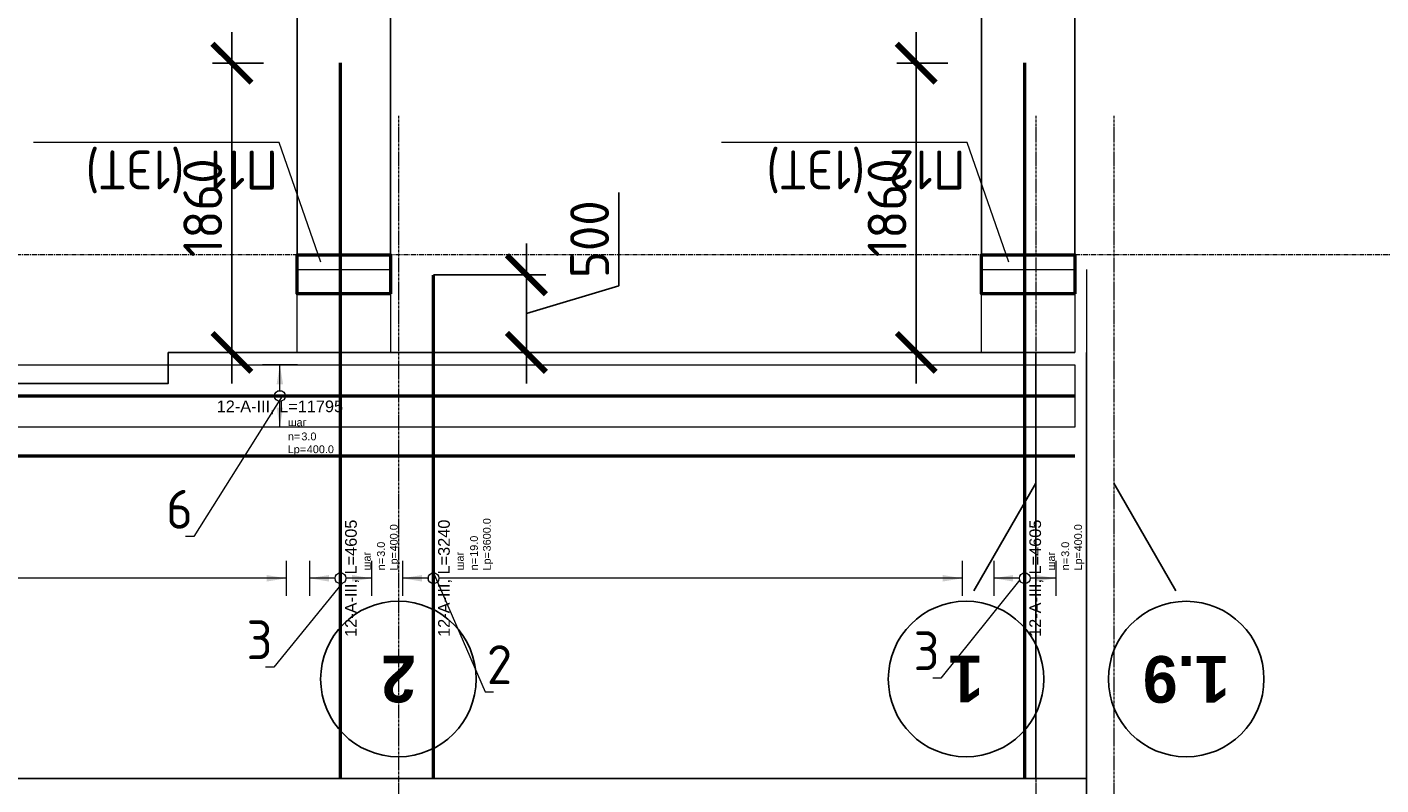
# Model space of a CAD drawing. Header units: millimetres. Extents: x 376598 to 1249954, y -318491 to -22134.
# Tile 257 of 444: x 646857 to 655563, y -31781 to -26907. Entities that reach past the tile are written whole.
import ezdxf
from ezdxf import colors
from ezdxf.entities.mleader import LeaderData, LeaderLine
from ezdxf.enums import TextEntityAlignment as Align
from ezdxf.math import Vec2, Vec3

# ---------------------------------------------------------------- set-up
doc = ezdxf.new("R2010")
doc.units = ezdxf.units.MM
doc.set_wipeout_variables(frame=1)
for name, pattern in [('______5', [1100, 800, -100, 100, -100]), ('________', [0]), ('осевая', [50.8, 31.75, -6.35, 6.35, -6.35])]:
    doc.linetypes.add(name, pattern=pattern)
for name, color, linetype, lineweight in [('Standard', 7, 'Continuous', 25), ('АрмСтер', 2, 'Continuous', 50), ('Конструкции 0.5', 5, 'Continuous', 50), ('Оси', 40, '______5', 18), ('подоснова', 151, 'Continuous', 5), ('РАЗМЕРЫ', 1, 'Continuous', 9)]:
    doc.layers.add(name, color=color, linetype=linetype, lineweight=lineweight)
doc.layers.add('АрмСтер_атрибуты', color=2, linetype='Continuous', lineweight=0, plot=False)
doc.styles.add('Century Gothic', font='GOTHIC.TTF')
doc.styles.add('GOST-2.304_Type-B', font='GOST_Common.ttf')
doc.styles.get("Standard").update_dxf_attribs({"font": 'arial.ttf'})
doc.styles.add('Аннотативный', font='arial.ttf')
doc.dimstyles.new('СПДС', dxfattribs={"dimscale": 100, "dimtxt": 2.5, "dimasz": 2.5, "dimexe": 1.25, "dimexo": 0, "dimtad": 1, "dimdec": 0, "dimtxsty": 'GOST-2.304_Type-B', "dimblk": 'ARCHTICK', "dimcen": 2.5, "dimdle": 2, "dimadec": 0, "dimazin": 2, "dimtfac": 0.75, "dimtdec": 0, "dimtmove": 1, "dimatfit": 3, "dimfxl": 1, "dimtolj": 1, "dimarcsym": 1})

# ---------------------------------------------------------------- blocks, each defined once
blk = doc.blocks.new('*U772')
at = {"layer": 'РАЗМЕРЫ'}
for p, q in [((112.5, 200), (-112.5, 200)), ((112.5, -200), (-112.5, -200))]:
    blk.add_line(p, q, dxfattribs=at)
at = {"layer": 'РАЗМЕРЫ', "ltscale": 15}
blk.add_line((0, -200), (0, 200), dxfattribs=at)
at = {"layer": 'РАЗМЕРЫ'}
for points in [[(0, 200), (20.9, 74.8), (-20.9, 74.8)], [(0, -200), (20.9, -74.8), (-20.9, -74.8)]]:
    blk.add_solid(points, dxfattribs=at)
at = {"layer": 'АрмСтер_атрибуты', "color": 215, "ltscale": 15, "style": 'Аннотативный'}
for s, p in [('шаг', (51.4, -194.2)), ('n=', (51.4, -285.1)), ('Lр=', (50.2, -367.8))]:
    blk.add_text(s, height=50, dxfattribs=at).set_placement(p)
at = {"layer": 'АрмСтер_атрибуты', "style": 'Аннотативный', "flags": 8}
blk.add_attdef('ПОЗ', (110, 29.6), '', height=75, dxfattribs=at)
at = {"layer": 'АрмСтер_атрибуты', "color": 215, "style": 'Аннотативный'}
for tag, p, flags in [('ШАГ', (190.9, -194.2), 10), ('КОЛ', (138, -285.1), 8), ('ШИРИНА', (172.9, -367.8), 8)]:
    blk.add_attdef(tag, p, '', height=50, dxfattribs=dict(at, flags=flags))
at = {"layer": 'АрмСтер_атрибуты', "flags": 9}
for tag, p in [('МАССА', (-2096, -410.5)), ('ОБОЗНАЧЕНИЕ', (-2096, -524.4))]:
    blk.add_attdef(tag, p, '', height=75, dxfattribs=at)
at = {"linetype": 'Continuous', "lineweight": 0}
blk.add_wipeout([(35, 0), (28.3, 20.6), (10.8, 33.3), (-10.8, 33.3), (-28.3, 20.6), (-35, 0), (-28.3, -20.6), (-10.8, -33.3), (10.8, -33.3), (28.3, -20.6)], dxfattribs=at)
at = {"color": 0, "linetype": 'ByBlock', "lineweight": -2, "ltscale": 100}
blk.add_line((-1290, 0), (3315, 0), dxfattribs=at)
at = {"layer": 'РАЗМЕРЫ'}
blk.add_circle((0, 0), 35, dxfattribs=at)
at = {"layer": 'АрмСтер_атрибуты', "style": 'Аннотативный', "flags": 8}
blk.add_attdef('НАИМЕНОВАНИЕ', text='', height=75, dxfattribs=at).set_placement((0, -29.3), align=Align.TOP_CENTER)
blk = doc.blocks.new('*U102')
at = {"layer": 'РАЗМЕРЫ'}
for p, q in [((112.5, 200), (-112.5, 200)), ((112.5, -200), (-112.5, -200))]:
    blk.add_line(p, q, dxfattribs=at)
at = {"layer": 'РАЗМЕРЫ', "ltscale": 15}
blk.add_line((0, -200), (0, 200), dxfattribs=at)
at = {"layer": 'РАЗМЕРЫ'}
for points in [[(0, 200), (20.9, 74.8), (-20.9, 74.8)], [(0, -200), (20.9, -74.8), (-20.9, -74.8)]]:
    blk.add_solid(points, dxfattribs=at)
at = {"layer": 'АрмСтер_атрибуты', "color": 215, "ltscale": 15, "style": 'Аннотативный'}
for s, p in [('шаг', (51.4, -194.2)), ('n=', (51.4, -285.1)), ('Lр=', (50.2, -367.8))]:
    blk.add_text(s, height=50, dxfattribs=at).set_placement(p)
at = {"layer": 'АрмСтер_атрибуты', "style": 'Аннотативный', "flags": 8}
blk.add_attdef('ПОЗ', (110, 29.6), '', height=75, dxfattribs=at)
at = {"layer": 'АрмСтер_атрибуты', "color": 215, "style": 'Аннотативный'}
for tag, p, flags in [('ШАГ', (190.9, -194.2), 10), ('КОЛ', (138, -285.1), 8), ('ШИРИНА', (172.9, -367.8), 8)]:
    blk.add_attdef(tag, p, '', height=50, dxfattribs=dict(at, flags=flags))
at = {"layer": 'АрмСтер_атрибуты', "flags": 9}
for tag, p in [('МАССА', (-2096, -410.5)), ('ОБОЗНАЧЕНИЕ', (-2096, -524.4))]:
    blk.add_attdef(tag, p, '', height=75, dxfattribs=at)
at = {"linetype": 'Continuous', "lineweight": 0}
blk.add_wipeout([(35, 0), (28.3, 20.6), (10.8, 33.3), (-10.8, 33.3), (-28.3, 20.6), (-35, 0), (-28.3, -20.6), (-10.8, -33.3), (10.8, -33.3), (28.3, -20.6)], dxfattribs=at)
at = {"color": 0, "linetype": 'ByBlock', "lineweight": -2, "ltscale": 100}
blk.add_line((-1290, 0), (3315, 0), dxfattribs=at)
at = {"layer": 'РАЗМЕРЫ'}
blk.add_circle((0, 0), 35, dxfattribs=at)
at = {"layer": 'АрмСтер_атрибуты', "style": 'Аннотативный', "flags": 8}
blk.add_attdef('НАИМЕНОВАНИЕ', text='', height=75, dxfattribs=at).set_placement((0, -29.3), align=Align.TOP_CENTER)
blk = doc.blocks.new('*U110')
at = {"layer": 'РАЗМЕРЫ'}
for p, q in [((112.5, 200), (-112.5, 200)), ((112.5, -3400), (-112.5, -3400))]:
    blk.add_line(p, q, dxfattribs=at)
at = {"layer": 'РАЗМЕРЫ', "ltscale": 15}
blk.add_line((0, -3400), (0, 200), dxfattribs=at)
at = {"layer": 'РАЗМЕРЫ'}
for points in [[(0, 200), (20.9, 74.8), (-20.9, 74.8)], [(0, -3400), (20.9, -3274.8), (-20.9, -3274.8)]]:
    blk.add_solid(points, dxfattribs=at)
at = {"layer": 'АрмСтер_атрибуты', "color": 215, "ltscale": 15, "style": 'Аннотативный'}
for s, p in [('шаг', (51.4, -194.2)), ('n=', (51.4, -285.1)), ('Lр=', (50.2, -367.8))]:
    blk.add_text(s, height=50, dxfattribs=at).set_placement(p)
at = {"layer": 'АрмСтер_атрибуты', "style": 'Аннотативный', "flags": 8}
blk.add_attdef('ПОЗ', (110, 29.6), '', height=75, dxfattribs=at)
at = {"layer": 'АрмСтер_атрибуты', "color": 215, "style": 'Аннотативный'}
for tag, p, flags in [('ШАГ', (190.9, -194.2), 10), ('КОЛ', (138, -285.1), 8), ('ШИРИНА', (172.9, -367.8), 8)]:
    blk.add_attdef(tag, p, '', height=50, dxfattribs=dict(at, flags=flags))
at = {"layer": 'АрмСтер_атрибуты', "flags": 9}
for tag, p in [('МАССА', (-2096, -410.5)), ('ОБОЗНАЧЕНИЕ', (-2096, -524.4))]:
    blk.add_attdef(tag, p, '', height=75, dxfattribs=at)
at = {"linetype": 'Continuous', "lineweight": 0}
blk.add_wipeout([(35, 0), (28.3, 20.6), (10.8, 33.3), (-10.8, 33.3), (-28.3, 20.6), (-35, 0), (-28.3, -20.6), (-10.8, -33.3), (10.8, -33.3), (28.3, -20.6)], dxfattribs=at)
at = {"color": 0, "linetype": 'ByBlock', "lineweight": -2, "ltscale": 100}
blk.add_line((-1290, 0), (1950, 0), dxfattribs=at)
at = {"layer": 'РАЗМЕРЫ'}
blk.add_circle((0, 0), 35, dxfattribs=at)
at = {"layer": 'АрмСтер_атрибуты', "style": 'Аннотативный', "flags": 8}
blk.add_attdef('НАИМЕНОВАНИЕ', text='', height=75, dxfattribs=at).set_placement((0, -29.3), align=Align.TOP_CENTER)
blk = doc.blocks.new('*U151')
at = {"color": 0, "linetype": 'ByBlock', "lineweight": -2, "ltscale": 100}
blk.add_line((-4765, 0), (42535, 0), dxfattribs=at)
at = {"layer": 'АрмСтер_атрибуты', "flags": 9}
for tag, p in [('МАССА', (5724, 4389.5)), ('ОБОЗНАЧЕНИЕ', (5724, 4275.6))]:
    blk.add_attdef(tag, p, '', height=75, dxfattribs=at)
at = {"layer": 'АрмСтер_атрибуты', "style": 'Аннотативный', "flags": 8}
blk.add_attdef('ПОЗ', (110, 29.6), '', height=75, dxfattribs=at)
blk.add_attdef('НАИМЕНОВАНИЕ', text='', height=75, dxfattribs=at).set_placement((0, -29.3), align=Align.TOP_CENTER)
at = {"layer": 'АрмСтер_атрибуты', "color": 215, "style": 'Аннотативный'}
for tag, p, flags in [('ШАГ', (190.9, -194.2), 10), ('КОЛ', (138, -285.1), 8), ('ШИРИНА', (172.9, -367.8), 8)]:
    blk.add_attdef(tag, p, '', height=50, dxfattribs=dict(at, flags=flags))
blk = doc.blocks.new('*U148')
at = {"layer": 'РАЗМЕРЫ'}
for p, q in [((112.5, 200), (-112.5, 200)), ((112.5, -200), (-112.5, -200))]:
    blk.add_line(p, q, dxfattribs=at)
at = {"layer": 'РАЗМЕРЫ', "ltscale": 15}
blk.add_line((0, -200), (0, 200), dxfattribs=at)
at = {"layer": 'РАЗМЕРЫ'}
for points in [[(0, 200), (20.9, 74.8), (-20.9, 74.8)], [(0, -200), (20.9, -74.8), (-20.9, -74.8)]]:
    blk.add_solid(points, dxfattribs=at)
at = {"layer": 'АрмСтер_атрибуты', "color": 215, "ltscale": 15, "style": 'Аннотативный'}
for s, p in [('шаг', (51.4, -194.2)), ('n=', (51.4, -285.1)), ('Lр=', (50.2, -367.8))]:
    blk.add_text(s, height=50, dxfattribs=at).set_placement(p)
at = {"layer": 'АрмСтер_атрибуты', "flags": 9}
for tag, p in [('МАССА', (3805.8, 4789.5)), ('ОБОЗНАЧЕНИЕ', (3805.8, 4675.6))]:
    blk.add_attdef(tag, p, '', height=75, dxfattribs=at)
at = {"layer": 'АрмСтер_атрибуты', "style": 'Аннотативный', "flags": 8}
blk.add_attdef('ПОЗ', (110, 29.6), '', height=75, dxfattribs=at)
at = {"layer": 'АрмСтер_атрибуты', "color": 215, "style": 'Аннотативный'}
for tag, p, flags in [('ШАГ', (190.9, -194.2), 10), ('КОЛ', (138, -285.1), 8), ('ШИРИНА', (172.9, -367.8), 8)]:
    blk.add_attdef(tag, p, '', height=50, dxfattribs=dict(at, flags=flags))
at = {"linetype": 'Continuous', "lineweight": 0}
blk.add_wipeout([(35, 0), (28.3, 20.6), (10.8, 33.3), (-10.8, 33.3), (-28.3, 20.6), (-35, 0), (-28.3, -20.6), (-10.8, -33.3), (10.8, -33.3), (28.3, -20.6)], dxfattribs=at)
at = {"color": 0, "linetype": 'ByBlock', "lineweight": -2, "ltscale": 100}
blk.add_line((-6683.2, 0), (5111.8, 0), dxfattribs=at)
at = {"layer": 'РАЗМЕРЫ'}
blk.add_circle((0, 0), 35, dxfattribs=at)
at = {"layer": 'АрмСтер_атрибуты', "style": 'Аннотативный', "flags": 8}
blk.add_attdef('НАИМЕНОВАНИЕ', text='', height=75, dxfattribs=at).set_placement((0, -29.3), align=Align.TOP_CENTER)
blk = doc.blocks.new('_None')
blk = doc.blocks.new('_ArchTick')
at = {"color": 0, "linetype": 'ByBlock', "const_width": 0.15}
blk.add_lwpolyline([(-0.5, -0.5), (0.5, 0.5)], dxfattribs=at)
blk = doc.blocks.new('*D2171')
at = {"layer": 'DEFPOINTS', "color": 0, "lineweight": 0, "transparency": 16777216}
for p in [(649471, -28499.9), (650068.3, -28499.9), (649589.2, -28999.5)]:
    blk.add_point(p, dxfattribs=at)
at = {"layer": 'РАЗМЕРЫ', "color": 0, "lineweight": -2, "transparency": 16777216}
for p, q in [((650662, -28571.5), (650662, -27971.5)), ((650068.3, -29199.5), (650068.3, -28299.9)), ((649471, -28499.9), (650193.3, -28499.9)), ((650068.3, -28749.7), (650662, -28571.5)), ((649589.2, -28999.5), (650193.3, -28999.5))]:
    blk.add_line(p, q, dxfattribs=at)
at = {"layer": 'РАЗМЕРЫ', "color": 0, "lineweight": -2, "transparency": 16777216, "xscale": 250, "yscale": 250, "zscale": 250}
for p, rotation in [((650068.3, -28499.9), 90), ((650068.3, -28999.5), 270)]:
    blk.add_blockref('_ArchTick', p, dxfattribs=dict(at, rotation=rotation))
at = {"layer": 'РАЗМЕРЫ', "color": 0, "lineweight": 0, "transparency": 16777216, "insert": (650474.5, -28271.5), "char_height": 250, "attachment_point": 5, "rotation": 90, "style": 'GOST-2.304_Type-B'}
blk.add_mtext('\\A1;500', dxfattribs=at)
blk = doc.blocks.new('*D2173')
at = {"layer": 'DEFPOINTS', "color": 0, "lineweight": 0, "transparency": 16777216}
for p in [(648174.9, -27139.4), (648378.2, -27139.4), (648378.2, -28999.5)]:
    blk.add_point(p, dxfattribs=at)
at = {"layer": 'РАЗМЕРЫ', "color": 0, "lineweight": -2, "transparency": 16777216}
for p, q in [((648174.9, -29199.5), (648174.9, -26939.4)), ((648378.2, -27139.4), (648049.9, -27139.4)), ((648378.2, -28999.5), (648049.9, -28999.5))]:
    blk.add_line(p, q, dxfattribs=at)
at = {"layer": 'РАЗМЕРЫ', "color": 0, "lineweight": -2, "transparency": 16777216, "xscale": 250, "yscale": 250, "zscale": 250}
for p, rotation in [((648174.9, -27139.4), 90), ((648174.9, -28999.5), 270)]:
    blk.add_blockref('_ArchTick', p, dxfattribs=dict(at, rotation=rotation))
at = {"layer": 'РАЗМЕРЫ', "color": 0, "lineweight": 0, "transparency": 16777216, "insert": (647987.4, -28069.4), "char_height": 250, "attachment_point": 5, "rotation": 90, "style": 'GOST-2.304_Type-B'}
blk.add_mtext('\\A1;1860', dxfattribs=at)
blk = doc.blocks.new('*D2174')
at = {"layer": 'DEFPOINTS', "color": 0, "lineweight": 0, "transparency": 16777216}
for p in [(652574.9, -27139.4), (652778.2, -27139.4), (652778.2, -28999.5)]:
    blk.add_point(p, dxfattribs=at)
at = {"layer": 'РАЗМЕРЫ', "color": 0, "lineweight": -2, "transparency": 16777216}
for p, q in [((652574.9, -29199.5), (652574.9, -26939.4)), ((652778.2, -27139.4), (652449.9, -27139.4)), ((652778.2, -28999.5), (652449.9, -28999.5))]:
    blk.add_line(p, q, dxfattribs=at)
at = {"layer": 'РАЗМЕРЫ', "color": 0, "lineweight": -2, "transparency": 16777216, "xscale": 250, "yscale": 250, "zscale": 250}
for p, rotation in [((652574.9, -27139.4), 90), ((652574.9, -28999.5), 270)]:
    blk.add_blockref('_ArchTick', p, dxfattribs=dict(at, rotation=rotation))
at = {"layer": 'РАЗМЕРЫ', "color": 0, "lineweight": 0, "transparency": 16777216, "insert": (652387.4, -28069.4), "char_height": 250, "attachment_point": 5, "rotation": 90, "style": 'GOST-2.304_Type-B'}
blk.add_mtext('\\A1;1860', dxfattribs=at)
blk = doc.blocks.new('*D2642')
at = {"layer": 'DEFPOINTS', "color": 0, "lineweight": 0, "transparency": 16777216}
for p in [(648594.7, -26655.9), (644794.8, -28445.3), (648594.7, -28465.3)]:
    blk.add_point(p, dxfattribs=at)
at = {"layer": 'РАЗМЕРЫ', "color": 0, "lineweight": -2, "transparency": 16777216}
for p, q in [((644794.8, -28445.3), (644794.8, -26530.9)), ((648594.7, -28465.3), (648594.7, -26530.9)), ((644594.8, -26655.9), (648794.7, -26655.9))]:
    blk.add_line(p, q, dxfattribs=at)
at = {"layer": 'РАЗМЕРЫ', "color": 0, "lineweight": -2, "transparency": 16777216, "xscale": 250, "yscale": 250, "zscale": 250, "rotation": 180}
blk.add_blockref('_ArchTick', (644794.8, -26655.9), dxfattribs=at)
at = {"layer": 'РАЗМЕРЫ', "color": 0, "lineweight": -2, "transparency": 16777216, "xscale": 250, "yscale": 250, "zscale": 250}
blk.add_blockref('_ArchTick', (648594.7, -26655.9), dxfattribs=at)
at = {"layer": 'РАЗМЕРЫ', "color": 0, "lineweight": 0, "transparency": 16777216, "insert": (646694.8, -26468.4), "char_height": 250, "attachment_point": 5, "style": 'GOST-2.304_Type-B'}
blk.add_mtext('\\A1;3800', dxfattribs=at)
blk = doc.blocks.new('*D2643')
at = {"layer": 'DEFPOINTS', "color": 0, "lineweight": 0, "transparency": 16777216}
for p in [(649194.7, -26655.9), (648594.7, -28465.3), (649194.7, -28465.3)]:
    blk.add_point(p, dxfattribs=at)
at = {"layer": 'РАЗМЕРЫ', "color": 0, "lineweight": -2, "transparency": 16777216}
for p, q in [((648894.7, -26655.9), (648997.8, -26312.1)), ((648997.8, -26312.1), (649597.8, -26312.1)), ((648594.7, -28465.3), (648594.7, -26530.9)), ((649194.7, -28465.3), (649194.7, -26530.9)), ((648394.7, -26655.9), (649394.7, -26655.9))]:
    blk.add_line(p, q, dxfattribs=at)
at = {"layer": 'РАЗМЕРЫ', "color": 0, "lineweight": -2, "transparency": 16777216, "xscale": 250, "yscale": 250, "zscale": 250, "rotation": 180}
blk.add_blockref('_ArchTick', (648594.7, -26655.9), dxfattribs=at)
at = {"layer": 'РАЗМЕРЫ', "color": 0, "lineweight": -2, "transparency": 16777216, "xscale": 250, "yscale": 250, "zscale": 250}
blk.add_blockref('_ArchTick', (649194.7, -26655.9), dxfattribs=at)
at = {"layer": 'РАЗМЕРЫ', "color": 0, "lineweight": 0, "transparency": 16777216, "insert": (649297.8, -26124.6), "char_height": 250, "attachment_point": 5, "style": 'GOST-2.304_Type-B'}
blk.add_mtext('\\A1;600', dxfattribs=at)
blk = doc.blocks.new('*D2644')
at = {"layer": 'DEFPOINTS', "color": 0, "lineweight": 0, "transparency": 16777216}
for p in [(652994.7, -26655.9), (649194.7, -28465.3), (652994.7, -28465.3)]:
    blk.add_point(p, dxfattribs=at)
at = {"layer": 'РАЗМЕРЫ', "color": 0, "lineweight": -2, "transparency": 16777216}
for p, q in [((649194.7, -28465.3), (649194.7, -26530.9)), ((652994.7, -28465.3), (652994.7, -26530.9)), ((648994.7, -26655.9), (653194.7, -26655.9))]:
    blk.add_line(p, q, dxfattribs=at)
at = {"layer": 'РАЗМЕРЫ', "color": 0, "lineweight": -2, "transparency": 16777216, "xscale": 250, "yscale": 250, "zscale": 250, "rotation": 180}
blk.add_blockref('_ArchTick', (649194.7, -26655.9), dxfattribs=at)
at = {"layer": 'РАЗМЕРЫ', "color": 0, "lineweight": -2, "transparency": 16777216, "xscale": 250, "yscale": 250, "zscale": 250}
blk.add_blockref('_ArchTick', (652994.7, -26655.9), dxfattribs=at)
at = {"layer": 'РАЗМЕРЫ', "color": 0, "lineweight": 0, "transparency": 16777216, "insert": (651094.7, -26468.4), "char_height": 250, "attachment_point": 5, "style": 'GOST-2.304_Type-B'}
blk.add_mtext('\\A1;3800', dxfattribs=at)
blk = doc.blocks.new('*D2645')
at = {"layer": 'DEFPOINTS', "color": 0, "lineweight": 0, "transparency": 16777216}
for p in [(653594.7, -26655.9), (652994.7, -28465.3), (653594.7, -28465.3)]:
    blk.add_point(p, dxfattribs=at)
at = {"layer": 'РАЗМЕРЫ', "color": 0, "lineweight": -2, "transparency": 16777216}
for p, q in [((653294.7, -26655.9), (653397.8, -26312.1)), ((653397.8, -26312.1), (653997.8, -26312.1)), ((652994.7, -28465.3), (652994.7, -26530.9)), ((653594.7, -28465.3), (653594.7, -26530.9)), ((652794.7, -26655.9), (653794.7, -26655.9))]:
    blk.add_line(p, q, dxfattribs=at)
at = {"layer": 'РАЗМЕРЫ', "color": 0, "lineweight": -2, "transparency": 16777216, "xscale": 250, "yscale": 250, "zscale": 250, "rotation": 180}
blk.add_blockref('_ArchTick', (652994.7, -26655.9), dxfattribs=at)
at = {"layer": 'РАЗМЕРЫ', "color": 0, "lineweight": -2, "transparency": 16777216, "xscale": 250, "yscale": 250, "zscale": 250}
blk.add_blockref('_ArchTick', (653594.7, -26655.9), dxfattribs=at)
at = {"layer": 'РАЗМЕРЫ', "color": 0, "lineweight": 0, "transparency": 16777216, "insert": (653697.8, -26124.6), "char_height": 250, "attachment_point": 5, "style": 'GOST-2.304_Type-B'}
blk.add_mtext('\\A1;600', dxfattribs=at)
blk = doc.blocks.new('NSY101')
at = {"color": 0, "linetype": 'ByBlock', "lineweight": -2}
blk.add_circle((0, 0), 50, dxfattribs=at)
blk = doc.blocks.new('попрап')
at = {"layer": 'Конструкции 0.5', "elevation": -4157.4}
for points in [[(423592.7, 67159.9), (424192.7, 67159.9), (424192.7, 66909.9), (423592.7, 66909.9)], [(427992.7, 67159.9), (428592.7, 67159.9), (428592.7, 66909.9), (427992.7, 66909.9)]]:
    blk.add_lwpolyline(points, close=True, dxfattribs=at)
at = {"layer": 'Оси', "color": 16, "linetype": '______5', "lineweight": 25, "transparency": 33554687}
for p, q in [((423343, 68377.8, -4157.4), (422906.8, 69133.2, -4157.4)), ((423843, 68377.8, -4157.4), (424279.1, 69133.2, -4157.4))]:
    blk.add_line(p, q, dxfattribs=at)
at = {"layer": 'Оси', "color": 16, "linetype": 'осевая', "lineweight": 0, "transparency": 33554687}
blk.add_line((417464.3, 66909.9, -4157.4), (473760.9, 66909.9, -4157.4), dxfattribs=at)
at = {"layer": 'Оси', "color": 16, "linetype": 'Continuous', "lineweight": 25, "transparency": 33554687, "xscale": 9.999999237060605, "yscale": 9.999999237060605, "zscale": 9.999999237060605}
for p in [(422876.8, 69637.4, -4157.4), (424292.4, 69637.3, -4157.4), (427942.4, 69637.3, -4157.4)]:
    blk.add_blockref('NSY101', p, dxfattribs=at)
at = {"layer": 'Оси', "color": 16, "linetype": 'Continuous', "lineweight": 25, "transparency": 33554687, "char_height": 300, "attachment_point": 5, "style": 'Century Gothic'}
for s, insert, width in [('\\A1;{\\fCentury Gothic|i0|b1;\\H300.000000;\\W1.000000;\\C16;1.9}\\P', (422876.8, 69637.4, -4157.4), 735), ('\\A1;{\\fCentury Gothic|i0|b1;\\H300.000000;\\W1.000000;\\C16;1}\\P', (424292.4, 69637.3, -4157.4), 385), ('\\A1;{\\fCentury Gothic|i0|b1;\\H300.000000;\\W1.000000;\\C16;2}\\P', (427942.4, 69637.3, -4157.4), 385)]:
    blk.add_mtext(s, dxfattribs=dict(at, insert=insert, width=width))
at = {"layer": 'подоснова', "color": 5, "ltscale": 0.3}
ml = blk.add_multileader_mtext('Standard', dxfattribs=at)
ml.set_content('П12 (1ЭТ)', color=5, style='GOST-2.304_Type-B')
ml.set_leader_properties(color=256, linetype='ByLayer', lineweight=15)
ml.set_arrow_properties(name='NONE')
ml.build(insert=Vec2(0, 0))
ml.multileader.update_dxf_attribs({"text_left_attachment_type": 6, "text_right_attachment_type": 6, "dogleg_length": 0.1, "arrow_head_size": 18})
ctx = ml.context
ctx.base_point, ctx.char_height, ctx.arrow_head_size, ctx.landing_gap_size, ctx.plane_origin = Vec3(424285.8, 66188, -4157.4), 250, 18, 20, Vec3(416680.4, 68615.6, -4157.4)
ctx.left_attachment, ctx.right_attachment, ctx.text_align_type = 6, 6, 1
notes = []
notes.append((ctx, [(0, (1, 1, 0), (424285.7, 66188, -4157.4), (1, 0), 0.1, [(0, [(424018, 66957.6, -4157.4)], 0, [])])]))
ctx.mtext.insert, ctx.mtext.alignment, ctx.mtext.flow_direction = Vec3(424936.1, 66488, -4157.4), 2, 5
ml = blk.add_multileader_mtext('Standard', dxfattribs=at)
ml.set_content('П11 (1ЭТ)', color=5, style='GOST-2.304_Type-B')
ml.set_leader_properties(color=256, linetype='ByLayer', lineweight=15)
ml.set_arrow_properties(name='NONE')
ml.build(insert=Vec2(0, 0))
ml.multileader.update_dxf_attribs({"text_left_attachment_type": 6, "text_right_attachment_type": 6, "dogleg_length": 0.1, "arrow_head_size": 18})
ctx = ml.context
ctx.base_point, ctx.char_height, ctx.arrow_head_size, ctx.landing_gap_size, ctx.plane_origin = Vec3(428709.6, 66188, -1417.4), 250, 18, 20, Vec3(421104.1, 68615.6, -1417.4)
ctx.left_attachment, ctx.right_attachment, ctx.text_align_type = 6, 6, 1
notes.append((ctx, [(0, (1, 1, 0), (428709.5, 66188, -1417.4), (1, 0), 0.1, [(0, [(428441.8, 66957.6, -1417.4)], 0, [])])]))
ctx.mtext.insert, ctx.mtext.alignment, ctx.mtext.flow_direction = Vec3(429334.9, 66488, -1417.4), 2, 5
for ctx, leaders in notes:
    for number, flags, end, landing, length, lines in leaders:
        leader = LeaderData()
        leader.index, (leader.has_last_leader_line, leader.has_dogleg_vector, leader.attachment_direction) = number, flags
        leader.last_leader_point, leader.dogleg_vector, leader.dogleg_length = Vec3(end), Vec3(landing), length
        for number, points, colour, breaks in lines:
            line = LeaderLine()
            line.index, line.vertices, line.color, line.breaks = number, Vec3.list(points), colors.encode_raw_color(colour), breaks
            leader.lines.append(line)
        ctx.leaders.append(leader)

msp = doc.modelspace()

# ---------------------------------------------------------------- linework, layer by layer
at = {"color": 7, "linetype": '________', "lineweight": 25, "transparency": 33554687}
msp.add_line((653344.8, -31739.5), (653344.8, -28999.5), dxfattribs=at)
at = {"color": 7, "linetype": 'Continuous', "lineweight": 25, "transparency": 33554687}
msp.add_line((653669.7, -31739.5), (653669.7, -28999.5), dxfattribs=at)
at = {"color": 8, "lineweight": 0, "true_color": 0x787a7d}
for points in [[(649194.7, -28999.5), (648594.7, -28999.5), (648594.7, -28465.3), (649194.7, -28465.3)], [(653594.7, -28999.5), (652994.7, -28999.5), (652994.7, -28465.3), (653594.7, -28465.3)]]:
    msp.add_lwpolyline(points, close=True, dxfattribs=at)
at = {"layer": 'Standard', "color": 7, "linetype": 'Continuous', "lineweight": 25, "transparency": 33554687}
for p, q in [((647764.2, -28999.5), (653594.8, -28999.5)), ((653669.7, -31739.5), (605994.8, -31739.5)), ((653669.7, -32639.5), (653669.7, -31739.5))]:
    msp.add_line(p, q, dxfattribs=at)
at = {"layer": 'Оси', "color": 16, "linetype": 'осевая', "lineweight": 0, "ltscale": 0.5, "transparency": 33554687}
for p, q in [((649244.8, -27477.9), (649244.8, -34061.4)), ((653344.8, -27477.9), (653344.8, -33306)), ((653844.8, -27477.9), (653844.8, -33306))]:
    msp.add_line(p, q, dxfattribs=at)

# ---------------------------------------------------------------- next in the draw order: block references
at = {"layer": 'АрмСтер', "ltscale": 15}
ref = msp.add_blockref('*U772', (648872.8, -30451.9), dxfattribs=dict(at, rotation=90))
ref.add_attrib('НАИМЕНОВАНИЕ', '12-A-III, L=4605', dxfattribs={"layer": 'АрмСтер_атрибуты', "height": 75, "rotation": 90, "style": 'Аннотативный', "flags": 8}).set_placement((648902.2, -30451.9), align=Align.TOP_CENTER)
ref.add_attrib('КОЛ', '3.0', (649158, -30313.8), dxfattribs={"layer": 'АрмСтер_атрибуты', "color": 215, "height": 50, "rotation": 90, "style": 'Аннотативный', "flags": 8})
ref.add_attrib('ШИРИНА', '400.0', (649240.6, -30279), dxfattribs={"layer": 'АрмСтер_атрибуты', "color": 215, "height": 50, "rotation": 90, "style": 'Аннотативный', "flags": 8})
ref = msp.add_blockref('*U102', (653272.8, -30451.9), dxfattribs=dict(at, rotation=90))
ref.add_attrib('НАИМЕНОВАНИЕ', '12-A-III, L=4605', dxfattribs={"layer": 'АрмСтер_атрибуты', "height": 75, "rotation": 90, "style": 'Аннотативный', "flags": 8}).set_placement((653302.2, -30451.9), align=Align.TOP_CENTER)
ref.add_attrib('КОЛ', '3.0', (653558, -30313.8), dxfattribs={"layer": 'АрмСтер_атрибуты', "color": 215, "height": 50, "rotation": 90, "style": 'Аннотативный', "flags": 8})
ref.add_attrib('ШИРИНА', '400.0', (653640.6, -30279), dxfattribs={"layer": 'АрмСтер_атрибуты', "color": 215, "height": 50, "rotation": 90, "style": 'Аннотативный', "flags": 8})
ref = msp.add_blockref('*U110', (645123.3, -30451.9), dxfattribs=dict(at, rotation=90))
ref.add_attrib('НАИМЕНОВАНИЕ', '12-A-III, L=3240', dxfattribs={"layer": 'АрмСтер_атрибуты', "height": 75, "rotation": 90, "style": 'Аннотативный', "flags": 8}).set_placement((645152.7, -30451.9), align=Align.TOP_CENTER)
ref.add_attrib('КОЛ', '19.0', (645408.4, -30313.8), dxfattribs={"layer": 'АрмСтер_атрибуты', "color": 215, "height": 50, "rotation": 90, "style": 'Аннотативный', "flags": 8})
ref.add_attrib('ШИРИНА', '3600.0', (645491.1, -30279), dxfattribs={"layer": 'АрмСтер_атрибуты', "color": 215, "height": 50, "rotation": 90, "style": 'Аннотативный', "flags": 8})

# ---------------------------------------------------------------- next in the draw order: linework, layer by layer
at = {"layer": 'РАЗМЕРЫ', "color": 4, "lineweight": 0}
msp.add_line((653669.7, -28465.3), (653669.7, -31891.4), dxfattribs=at)

# ---------------------------------------------------------------- next in the draw order: block references
at = {"layer": 'АрмСтер', "ltscale": 15}
ref = msp.add_blockref('*U110', (649471, -30451.9), dxfattribs=dict(at, rotation=90))
ref.add_attrib('НАИМЕНОВАНИЕ', '12-A-III, L=3240', dxfattribs={"layer": 'АрмСтер_атрибуты', "height": 75, "rotation": 90, "style": 'Аннотативный', "flags": 8}).set_placement((649500.4, -30451.9), align=Align.TOP_CENTER)
ref.add_attrib('КОЛ', '19.0', (649756.2, -30313.8), dxfattribs={"layer": 'АрмСтер_атрибуты', "color": 215, "height": 50, "rotation": 90, "style": 'Аннотативный', "flags": 8})
ref.add_attrib('ШИРИНА', '3600.0', (649838.8, -30279), dxfattribs={"layer": 'АрмСтер_атрибуты', "color": 215, "height": 50, "rotation": 90, "style": 'Аннотативный', "flags": 8})

# ---------------------------------------------------------------- next in the draw order: dimensions: what is measured, and where the dimension line sits
at = {"layer": 'РАЗМЕРЫ', "color": 4, "lineweight": 0}
dim = msp.add_linear_dim(base=(648594.7, -26655.9), p1=(644794.8, -28445.3), p2=(648594.7, -28465.3), dimstyle='СПДС', dxfattribs=at)
dim.commit()
dim.dimension.update_dxf_attribs({"geometry": '*D2642', "text_midpoint": (646694.8, -26468.4)})

# ---------------------------------------------------------------- next in the draw order: block references
at = {"layer": 'АрмСтер', "ltscale": 15}
msp.add_blockref('*U151', (611060.3, -29664, -720), dxfattribs=at)

# ---------------------------------------------------------------- next in the draw order: dimensions: what is measured, and where the dimension line sits
at = {"layer": 'РАЗМЕРЫ', "color": 4, "lineweight": 0}
for base, p1, p2, picture, middle in [((649194.7, -26655.9), (648594.7, -28465.3), (649194.7, -28465.3), '*D2643', (649060.3, -26124.6)), ((653594.7, -26655.9), (652994.7, -28465.3), (653594.7, -28465.3), '*D2645', (653460.3, -26124.6)), ((652994.7, -26655.9), (649194.7, -28465.3), (652994.7, -28465.3), '*D2644', (651094.7, -26468.4))]:
    dim = msp.add_linear_dim(base=base, p1=p1, p2=p2, dimstyle='СПДС', dxfattribs=at)
    dim.commit()
    dim.dimension.update_dxf_attribs({"geometry": picture, "text_midpoint": middle})

# ---------------------------------------------------------------- next in the draw order: linework, layer by layer
at = {"layer": 'Standard', "color": 7, "linetype": 'Continuous', "lineweight": 25, "transparency": 33554687}
msp.add_lwpolyline([(644594.8, -28999.5), (644594.8, -29199.5), (647764.2, -29199.5), (647764.2, -28999.5)], dxfattribs=at)

# ---------------------------------------------------------------- next in the draw order: leaders
at = {"layer": 'подоснова'}
ml = msp.add_multileader_mtext('Standard', dxfattribs=at)
ml.set_content('2', color=256, style='GOST-2.304_Type-B')
ml.set_leader_properties(color=256, linetype='ByLayer', lineweight=15)
ml.set_arrow_properties(name='NONE')
ml.build(insert=Vec2(0, 0))
ml.multileader.update_dxf_attribs({"text_left_attachment_type": 6, "text_right_attachment_type": 6, "dogleg_length": 10, "arrow_head_size": 18})
ctx = ml.context
ctx.base_point, ctx.char_height, ctx.arrow_head_size, ctx.landing_gap_size, ctx.plane_origin = Vec3(649812.6, -31182.4), 250, 18, 20, Vec3(650390.2, -29458)
ctx.left_attachment, ctx.right_attachment, ctx.text_align_type = 6, 6, 1
notes = []
notes.append((ctx, [(0, (1, 1, 0), (649802.6, -31182.4), (1, 0), 10, [(0, [(649471, -30416.9)], 0, [])])]))
ctx.mtext.insert, ctx.mtext.width, ctx.mtext.alignment, ctx.mtext.flow_direction = Vec3(649895.1, -30882.4), 22.898, 2, 5
ml = msp.add_multileader_mtext('Standard', dxfattribs=at)
ml.set_content('3', color=256, style='GOST-2.304_Type-B')
ml.set_leader_properties(color=256, linetype='ByLayer', lineweight=15)
ml.set_arrow_properties(name='NONE')
ml.build(insert=Vec2(0, 0))
ml.multileader.update_dxf_attribs({"text_left_attachment_type": 6, "text_right_attachment_type": 6, "dogleg_length": 10, "arrow_head_size": 18})
ctx = ml.context
ctx.base_point, ctx.char_height, ctx.arrow_head_size, ctx.landing_gap_size, ctx.plane_origin = Vec3(652558.8, -31093.3), 250, 18, 20, Vec3(652866.2, -29407.6)
ctx.left_attachment, ctx.right_attachment, ctx.text_align_type = 6, 6, 1
notes.append((ctx, [(1, (1, 1, 0), (652733.8, -31093.3), (-1, 0), 10, [(0, [(653240, -30462.5)], 0, [])])]))
ctx.mtext.insert, ctx.mtext.width, ctx.mtext.alignment, ctx.mtext.flow_direction = Vec3(652641.3, -30793.3), 22.898, 2, 5
ml = msp.add_multileader_mtext('Standard', dxfattribs=at)
ml.set_content('3', color=256, style='GOST-2.304_Type-B')
ml.set_leader_properties(color=256, linetype='ByLayer', lineweight=15)
ml.set_arrow_properties(name='NONE')
ml.build(insert=Vec2(0, 0))
ml.multileader.update_dxf_attribs({"text_left_attachment_type": 6, "text_right_attachment_type": 6, "dogleg_length": 10, "arrow_head_size": 18})
ctx = ml.context
ctx.base_point, ctx.char_height, ctx.arrow_head_size, ctx.landing_gap_size, ctx.plane_origin = Vec3(648269.7, -31022.5), 250, 18, 20, Vec3(648509.7, -29428.4)
ctx.left_attachment, ctx.right_attachment, ctx.text_align_type = 6, 6, 1
notes.append((ctx, [(1, (1, 1, 0), (648444.7, -31022.5), (-1, 0), 10, [(0, [(648883.5, -30483.3)], 0, [])])]))
ctx.mtext.insert, ctx.mtext.width, ctx.mtext.alignment, ctx.mtext.flow_direction = Vec3(648352.2, -30722.5), 22.898, 2, 5
for ctx, leaders in notes:
    for number, flags, end, landing, length, lines in leaders:
        leader = LeaderData()
        leader.index, (leader.has_last_leader_line, leader.has_dogleg_vector, leader.attachment_direction) = number, flags
        leader.last_leader_point, leader.dogleg_vector, leader.dogleg_length = Vec3(end), Vec3(landing), length
        for number, points, colour, breaks in lines:
            line = LeaderLine()
            line.index, line.vertices, line.color, line.breaks = number, Vec3.list(points), colors.encode_raw_color(colour), breaks
            leader.lines.append(line)
        ctx.leaders.append(leader)

# ---------------------------------------------------------------- next in the draw order: block references
at = {"layer": 'АрмСтер', "ltscale": 15}
ref = msp.add_blockref('*U148', (648483, -29279.5), dxfattribs=at)
ref.add_attrib('НАИМЕНОВАНИЕ', '12-A-III, L=11795', dxfattribs={"layer": 'АрмСтер_атрибуты', "height": 75, "style": 'Аннотативный', "flags": 8}).set_placement((648483, -29308.8), align=Align.TOP_CENTER)
ref.add_attrib('КОЛ', '3.0', (648621.1, -29564.6), dxfattribs={"layer": 'АрмСтер_атрибуты', "color": 215, "height": 50, "style": 'Аннотативный', "flags": 8})
ref.add_attrib('ШИРИНА', '400.0', (648655.9, -29647.3), dxfattribs={"layer": 'АрмСтер_атрибуты', "color": 215, "height": 50, "style": 'Аннотативный', "flags": 8})

# ---------------------------------------------------------------- next in the draw order: linework, layer by layer
at = {"layer": 'РАЗМЕРЫ', "color": 4}
msp.add_lwpolyline([(641767.1, -29079.5), (653594.8, -29079.5), (653594.8, -29479.5), (641767.1, -29479.5)], close=True, dxfattribs=at)

# ---------------------------------------------------------------- next in the draw order: block references
at = {"color": 1, "lineweight": 0, "rotation": 180}
msp.add_blockref('попрап', (1077187.4, 38537.6, 4157.4), dxfattribs=at)

# ---------------------------------------------------------------- next in the draw order: dimensions: what is measured, and where the dimension line sits
at = {"layer": 'РАЗМЕРЫ', "color": 1, "lineweight": 0}
for base, p1, p2, picture, middle in [((648174.9, -27139.4, 360), (648378.2, -28999.5, 360), (648378.2, -27139.4, 360), '*D2173', (647987.4, -28069.4, 360)), ((652574.9, -27139.4, 360), (652778.2, -28999.5, 360), (652778.2, -27139.4, 360), '*D2174', (652387.4, -28069.4, 360)), ((650068.3, -28499.9), (649589.2, -28999.5), (649471, -28499.9), '*D2171', (650474.5, -28509))]:
    dim = msp.add_linear_dim(base=base, p1=p1, p2=p2, angle=90, dimstyle='СПДС', dxfattribs=at)
    dim.commit()
    dim.dimension.update_dxf_attribs({"geometry": picture, "text_midpoint": middle})

# ---------------------------------------------------------------- next in the draw order: leaders
at = {"layer": 'подоснова'}
ml = msp.add_multileader_mtext('Standard', dxfattribs=at)
ml.set_content('6', color=256, style='GOST-2.304_Type-B')
ml.set_leader_properties(color=256, linetype='ByLayer', lineweight=15)
ml.set_arrow_properties(name='NONE')
ml.build(insert=Vec2(0, 0))
ml.multileader.update_dxf_attribs({"text_left_attachment_type": 6, "text_right_attachment_type": 6, "dogleg_length": 10, "arrow_head_size": 18})
ctx = ml.context
ctx.base_point, ctx.char_height, ctx.arrow_head_size, ctx.landing_gap_size, ctx.plane_origin = Vec3(647755, -30183.2, 720), 250, 18, 20, Vec3(642584, -27433.5, 720)
ctx.left_attachment, ctx.right_attachment, ctx.text_align_type = 6, 6, 1
notes = []
notes.append((ctx, [(1, (1, 1, 0), (647930, -30183.2, 720), (-1, 0), 10, [(0, [(648493.8, -29287.5, 720)], 0, [])])]))
ctx.mtext.insert, ctx.mtext.width, ctx.mtext.alignment, ctx.mtext.flow_direction = Vec3(647837.5, -29883.2, 720), 22.898, 2, 5
for ctx, leaders in notes:
    for number, flags, end, landing, length, lines in leaders:
        leader = LeaderData()
        leader.index, (leader.has_last_leader_line, leader.has_dogleg_vector, leader.attachment_direction) = number, flags
        leader.last_leader_point, leader.dogleg_vector, leader.dogleg_length = Vec3(end), Vec3(landing), length
        for number, points, colour, breaks in lines:
            line = LeaderLine()
            line.index, line.vertices, line.color, line.breaks = number, Vec3.list(points), colors.encode_raw_color(colour), breaks
            leader.lines.append(line)
        ctx.leaders.append(leader)

doc.saveas('drawing.dxf')
